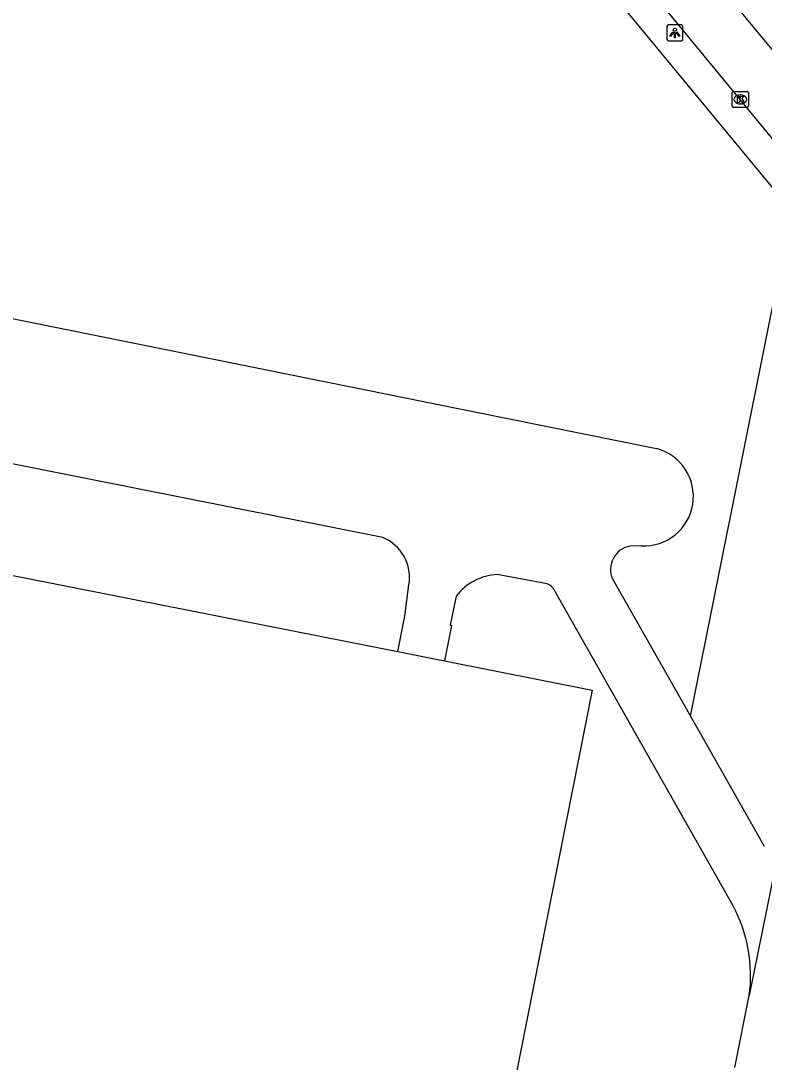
# Model space of a CAD drawing. Extents: x 158797 to 159887, y 384318 to 385255.
# Drawn here: x 159393 to 159439.5, y 384962 to 385027 of the extents above; entities that cross this region are included whole.
import ezdxf

# ---------------------------------------------------------------- set-up
doc = ezdxf.new("R2010")
doc.units = 0
for name, color, linetype in [('IMGEO_Fietspad_gesloten', 7, 'Continuous'), ('IMGEO_Kolk', 7, 'Continuous'), ('IMGEO_Lichtpunt', 7, 'Continuous'), ('IMGEO_Pand', 7, 'Continuous'), ('IMGEO_Rijbaan_lokaal_gesloten', 7, 'Continuous'), ('IMGEO_Rijbaan_lokaal_open', 7, 'Continuous'), ('IMGEO_Voetpad_open', 7, 'Continuous')]:
    doc.layers.add(name, color=color, linetype=linetype)

msp = doc.modelspace()

# ---------------------------------------------------------------- linework, layer by layer
at = {"layer": 'IMGEO_Fietspad_gesloten'}
for points in [[(159492.646, 384961.62), (159460.845, 385000), (159427.599, 385040.125), (159426.963, 385040.896), (159310.139, 385182.556), (159305.292, 385187.89)], [(159446.9, 385011.233), (159441.576, 385017.691), (159437.96, 385022.078), (159425.141, 385037.619), (159424.262, 385038.689), (159412.232, 385053.326), (159398.871, 385069.463), (159392.221, 385077.556)]]:
    msp.add_lwpolyline(points, dxfattribs=at)
at = {"layer": 'IMGEO_Kolk'}
for p, q in [((159437.46, 385021.652), (159437.46, 385022.504)), ((159437.535, 385022.578), (159438.387, 385022.578)), ((159437.948, 385022.358), (159437.973, 385022.358)), ((159438.461, 385022.504), (159438.461, 385021.652)), ((159438.387, 385021.578), (159437.535, 385021.578)), ((159437.971, 385021.798), (159437.946, 385021.798))]:
    msp.add_line(p, q, dxfattribs=at)
for points in [[(159437.46, 385021.652), (159437.46, 385022.504)], [(159437.535, 385022.578), (159438.387, 385022.578)], [(159437.781, 385022.278), (159437.904, 385022.278), (159437.904, 385022.127), (159438.034, 385022.278), (159438.198, 385022.278), (159438.052, 385022.127), (159438.205, 385021.878), (159438.053, 385021.878), (159437.968, 385022.042), (159437.904, 385021.975), (159437.904, 385021.878), (159437.781, 385021.878), (159437.781, 385022.278)], [(159438.461, 385022.504), (159438.461, 385021.652)], [(159438.387, 385021.578), (159437.535, 385021.578)]]:
    msp.add_lwpolyline(points, dxfattribs=at)
for centre, start, end in [((159437.537, 385022.502), 91.55205, 178.44795), ((159437.537, 385022.502), 91.55205, 178.44795), ((159438.385, 385022.502), 1.55205, 88.44795), ((159438.385, 385022.502), 1.55205, 88.44795), ((159437.537, 385021.654), 181.55205, 268.44795), ((159437.537, 385021.654), 181.55205, 268.44795), ((159438.385, 385021.654), 271.55205, 358.44795), ((159438.385, 385021.654), 271.55205, 358.44795)]:
    msp.add_arc(centre, 0.0765, start, end, dxfattribs=at)
for centre, major_axis, ratio, start_param, end_param in [((159437.947, 385022.078), (-0.387, 0.002), 0.722429, 4.712389, 7.853982), ((159437.972, 385022.078), (-0.39, 0.002), 0.717154, 1.570796, 4.712389)]:
    msp.add_ellipse(centre, major_axis=major_axis, ratio=ratio, start_param=start_param, end_param=end_param, dxfattribs=at)
at = {"layer": 'IMGEO_Lichtpunt'}
for p, q in [((159433.374, 385026.631), (159433.374, 385025.824)), ((159433.374, 385026.631), (159433.374, 385025.824)), ((159434.276, 385026.726), (159433.468, 385026.726)), ((159434.276, 385026.726), (159433.468, 385026.726)), ((159434.37, 385025.824), (159434.37, 385026.631)), ((159434.37, 385025.824), (159434.37, 385026.631)), ((159433.468, 385025.73), (159434.276, 385025.73)), ((159433.468, 385025.73), (159434.276, 385025.73))]:
    msp.add_line(p, q, dxfattribs=at)
for points in [[(159433.748, 385026.295), (159433.787, 385026.267), (159433.599, 385026.005), (159433.561, 385026.032), (159433.748, 385026.295)], [(159433.85, 385026.247), (159433.897, 385026.247), (159433.897, 385025.925), (159433.85, 385025.925), (159433.85, 385026.247)], [(159433.96, 385026.267), (159433.998, 385026.294), (159434.185, 385026.032), (159434.146, 385026.004), (159433.96, 385026.267)]]:
    msp.add_lwpolyline(points, dxfattribs=at)
msp.add_circle((159433.873, 385026.429), 0.0994, dxfattribs=at)
for centre, start, end in [((159433.468, 385026.631), 90, 180), ((159433.468, 385026.631), 90, 180), ((159434.276, 385026.631), 0, 90), ((159434.276, 385026.631), 0, 90), ((159433.468, 385025.824), 180, 270), ((159433.468, 385025.824), 180, 270), ((159434.276, 385025.824), 270, 0), ((159434.276, 385025.824), 270, 360)]:
    msp.add_arc(centre, 0.0946, start, end, dxfattribs=at)
at = {"layer": 'IMGEO_Pand'}
for points in [[(159368.309, 385002.52), (159367.81, 385000), (159367.279, 384997.32), (159416.57, 384987.599)], [(159416.57, 384987.599), (159419.48, 384987.02)], [(159419.48, 384987.02), (159428.709, 384985.2), (159416.097, 384921.591), (159415.709, 384919.633), (159409.619, 384888.919), (159408.739, 384889.09), (159406.6, 384878.289), (159407.48, 384878.119), (159394.445, 384812.396), (159393.47, 384807.479), (159393.92, 384807.39), (159393.88, 384807.159), (159393.22, 384807.289), (159393.25, 384807.419), (159391.489, 384807.77)]]:
    msp.add_lwpolyline(points, dxfattribs=at)
at = {"layer": 'IMGEO_Rijbaan_lokaal_gesloten'}
for points in [[(159440.42, 384975.555), (159438.518, 384966.128)], [(159437.616, 384961.644), (159438.518, 384966.128)]]:
    msp.add_lwpolyline(points, dxfattribs=at)
at = {"layer": 'IMGEO_Rijbaan_lokaal_open'}
for points in [[(159365.261, 385013.853), (159381.41, 385010.621), (159432.72, 385000.278)], [(159415.626, 384994.724), (159387.504, 385000.311), (159368.61, 385004.103), (159368.309, 385002.52)], [(159431.771, 384994.206), (159431.071, 384994.188)], [(159425.898, 384991.83), (159422.766, 384992.423)], [(159416.57, 384987.599), (159417, 384989.809), (159417.251, 384991.771)], [(159429.98, 384992.142), (159434.842, 384983.575)], [(159420.204, 384991.071), (159419.839, 384989.245), (159419.92, 384989.229), (159419.48, 384987.02)], [(159437.521, 384971.726), (159426.42, 384991.32)], [(159434.842, 384983.575), (159439.451, 384975.454)]]:
    msp.add_lwpolyline(points, dxfattribs=at)
for centre, radius, start, end in [((159431.939, 384997.29), 3.088, 266.87965, 75.35442), ((159414.598, 384992.235), 2.693, 350.07883, 67.56808), ((159431.322, 384992.74), 1.469, 99.82922, 204.03452), ((159422.997, 384988.882), 3.548, 93.72954, 141.91282), ((159425.533, 384990.934), 0.967, 23.49936, 67.83304), ((159429.24, 384967.363), 9.36, 352.41514, 27.78178)]:
    msp.add_arc(centre, radius, start, end, dxfattribs=at)
at = {"layer": 'IMGEO_Voetpad_open'}
for points in [[(159441.173, 385015.118), (159423.68, 385036.291), (159422.732, 385037.439), (159390.62, 385076.312)], [(159434.842, 384983.575), (159441.173, 385015.118)]]:
    msp.add_lwpolyline(points, dxfattribs=at)

doc.saveas('drawing.dxf')
